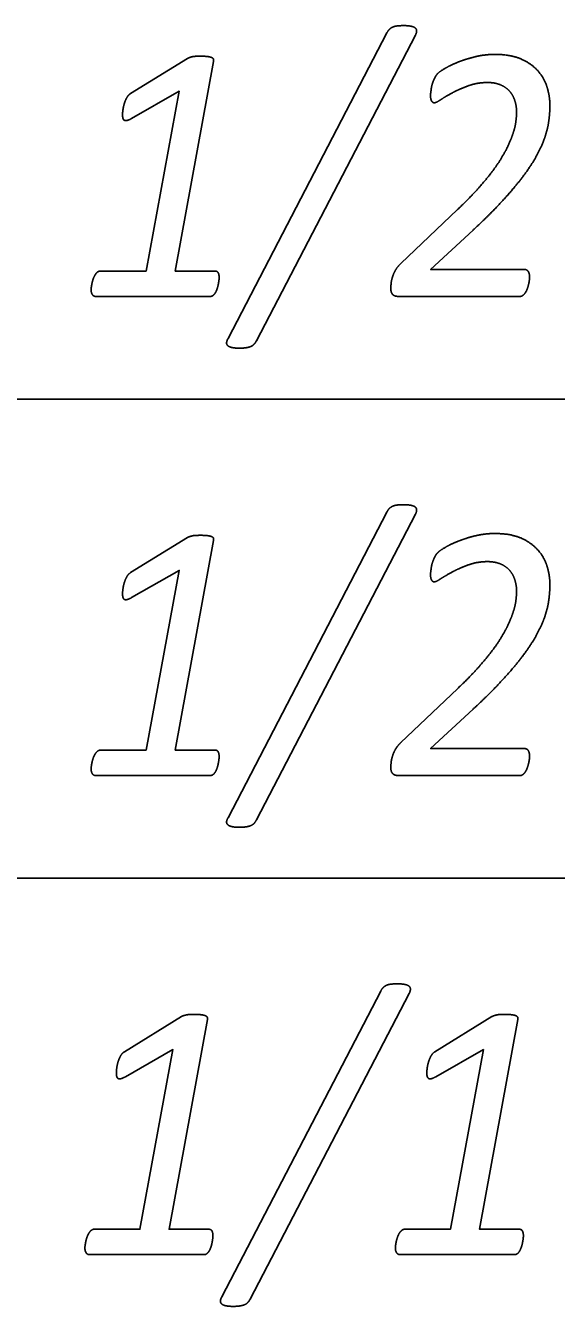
# Model space of a CAD drawing. Extents: x -14196 to 143, y -6096 to 28.
# Drawn here: x 82.401 to 82.678, y -5.302 to -4.634 of the extents above; entities that cross this region are included whole.
import ezdxf

# ---------------------------------------------------------------- set-up
doc = ezdxf.new("R2010")
doc.units = 0
doc.layers.add('RS_Raster1', color=7, linetype='Continuous')
doc.layers.add('SH_Text', color=7, linetype='Continuous')

msp = doc.modelspace()

# ---------------------------------------------------------------- linework, layer by layer
at = {"layer": 'RS_Raster1'}
for p, q in [((81.09453, -4.82886), (94.54453, -4.82886)), ((81.09453, -5.07886), (94.54453, -5.07886))]:
    msp.add_line(p, q, dxfattribs=at)
at = {"layer": 'SH_Text'}
for p, q in [((82.50686, -4.7973), (82.58979, -4.63783)), ((82.60469, -4.63898), (82.52165, -4.79845)), ((82.45602, -4.66942), (82.48577, -4.6511)), ((82.59715, -4.75804), (82.62663, -4.73)), ((82.50221, -4.7655), (82.50221, -4.7655)), ((82.66429, -4.76517), (82.66429, -4.76517)), ((82.49761, -4.7753), (82.43774, -4.7753)), ((82.65925, -4.7753), (82.59593, -4.7753)), ((82.50686, -5.0473), (82.58979, -4.88783)), ((82.60469, -4.88898), (82.52165, -5.04845)), ((82.45602, -4.91942), (82.48577, -4.9011)), ((82.59715, -5.00804), (82.62663, -4.98)), ((82.50221, -5.0155), (82.50221, -5.0155)), ((82.66429, -5.01517), (82.66429, -5.01517)), ((82.49761, -5.0253), (82.43774, -5.0253)), ((82.65925, -5.0253), (82.59593, -5.0253)), ((82.50362, -5.2973), (82.58655, -5.13783)), ((82.60145, -5.13898), (82.51841, -5.29845)), ((82.45278, -5.16942), (82.48253, -5.1511)), ((82.61486, -5.16942), (82.64461, -5.1511)), ((82.49897, -5.2655), (82.49897, -5.2655)), ((82.66105, -5.2655), (82.66105, -5.2655)), ((82.49438, -5.2753), (82.4345, -5.2753)), ((82.65645, -5.2753), (82.59658, -5.2753))]:
    msp.add_line(p, q, dxfattribs=at)
for points in [[(82.49932, -4.65264), (82.47932, -4.76204), (82.5, -4.76204)], [(82.44024, -4.76204), (82.46411, -4.76204), (82.48135, -4.66826), (82.45653, -4.68246)], [(82.63477, -4.74068), (82.6126, -4.76122), (82.66155, -4.76122)], [(82.49932, -4.90264), (82.47932, -5.01204), (82.5, -5.01204)], [(82.44024, -5.01204), (82.46411, -5.01204), (82.48135, -4.91826), (82.45653, -4.93246)], [(82.63477, -4.99068), (82.6126, -5.01122), (82.66155, -5.01122)], [(82.49608, -5.15264), (82.47608, -5.26204), (82.49676, -5.26204)], [(82.65816, -5.15264), (82.63816, -5.26204), (82.65884, -5.26204)], [(82.437, -5.26204), (82.46087, -5.26204), (82.47811, -5.16826), (82.45329, -5.18246)], [(82.59908, -5.26204), (82.62295, -5.26204), (82.64019, -5.16826), (82.61537, -5.18246)]]:
    msp.add_lwpolyline(points, dxfattribs=at)
for points in [[(82.58979, -4.63783), (82.5904, -4.63658), (82.59115, -4.63586)], [(82.59115, -4.63586), (82.59191, -4.63514), (82.59292, -4.63471)], [(82.59292, -4.63471), (82.59394, -4.63427), (82.59535, -4.63413)], [(82.59535, -4.63413), (82.59676, -4.63399), (82.59862, -4.63399)], [(82.59862, -4.63399), (82.60094, -4.63399), (82.60246, -4.63432)], [(82.60246, -4.63432), (82.60397, -4.63466), (82.60464, -4.63524)], [(82.60464, -4.63524), (82.60531, -4.63581), (82.60531, -4.63677)], [(82.60531, -4.63677), (82.60531, -4.63774), (82.60469, -4.63898)], [(82.48577, -4.6511), (82.48622, -4.65081), (82.48679, -4.65062)], [(82.48679, -4.65062), (82.48737, -4.65043), (82.48817, -4.65024)], [(82.48817, -4.65024), (82.48897, -4.65004), (82.49008, -4.65)], [(82.49008, -4.65), (82.49119, -4.64995), (82.49269, -4.64995)], [(82.49269, -4.64995), (82.4949, -4.64995), (82.49627, -4.65014)], [(82.49627, -4.65014), (82.49764, -4.65033), (82.49839, -4.65067)], [(82.49839, -4.65067), (82.49914, -4.65101), (82.49927, -4.65154)], [(82.6269, -4.65306), (82.63097, -4.65142), (82.63593, -4.65021)], [(82.63593, -4.65021), (82.64088, -4.64901), (82.64619, -4.64901)], [(82.64619, -4.64901), (82.65469, -4.64901), (82.66027, -4.65161)], [(82.49927, -4.65154), (82.4994, -4.65207), (82.49932, -4.65264)], [(82.61611, -4.65922), (82.61708, -4.65816), (82.61995, -4.65643)], [(82.61995, -4.65643), (82.62283, -4.65469), (82.6269, -4.65306)], [(82.66027, -4.65161), (82.66585, -4.6542), (82.66908, -4.65815)], [(82.61297, -4.66683), (82.6131, -4.66577), (82.61341, -4.66471)], [(82.61341, -4.66471), (82.61372, -4.66365), (82.61412, -4.66269)], [(82.61412, -4.66269), (82.61451, -4.66173), (82.615, -4.66081)], [(82.615, -4.66081), (82.61549, -4.6599), (82.61611, -4.65922)], [(82.6422, -4.66368), (82.63715, -4.66368), (82.63255, -4.66531)], [(82.64984, -4.66522), (82.64682, -4.66368), (82.6422, -4.66368)], [(82.66908, -4.65815), (82.67231, -4.66209), (82.67359, -4.66671)], [(82.45399, -4.67162), (82.45479, -4.67018), (82.45602, -4.66942)], [(82.61257, -4.67049), (82.61257, -4.66972), (82.6127, -4.6688)], [(82.6131, -4.67328), (82.61257, -4.67232), (82.61257, -4.67049)], [(82.6127, -4.6688), (82.61284, -4.66789), (82.61297, -4.66683)], [(82.62424, -4.66891), (82.62052, -4.67088), (82.618, -4.67256)], [(82.63255, -4.66531), (82.62795, -4.66695), (82.62424, -4.66891)], [(82.65451, -4.66905), (82.65287, -4.66675), (82.64984, -4.66522)], [(82.65682, -4.67399), (82.65616, -4.67135), (82.65451, -4.66905)], [(82.67359, -4.66671), (82.67488, -4.67133), (82.67488, -4.67546)], [(82.45179, -4.68045), (82.45179, -4.67939), (82.45201, -4.67781)], [(82.45201, -4.67781), (82.45223, -4.67623), (82.45271, -4.67465)], [(82.45271, -4.67465), (82.4532, -4.67306), (82.45399, -4.67162)], [(82.61451, -4.67425), (82.61363, -4.67425), (82.6131, -4.67328)], [(82.618, -4.67256), (82.61548, -4.67425), (82.61451, -4.67425)], [(82.65749, -4.67892), (82.65749, -4.67662), (82.65682, -4.67399)], [(82.67488, -4.67546), (82.67488, -4.67941), (82.67434, -4.68354)], [(82.45201, -4.68237), (82.45179, -4.6816), (82.45179, -4.68045)], [(82.4528, -4.68342), (82.45223, -4.68313), (82.45201, -4.68237)], [(82.45424, -4.68347), (82.45337, -4.68371), (82.4528, -4.68342)], [(82.45653, -4.68246), (82.45512, -4.68323), (82.45424, -4.68347)], [(82.65563, -4.69027), (82.65678, -4.68681), (82.65714, -4.68397)], [(82.65714, -4.68397), (82.65749, -4.68114), (82.65749, -4.67892)], [(82.67434, -4.68354), (82.67381, -4.68768), (82.67226, -4.69225)], [(82.65244, -4.69792), (82.65448, -4.69374), (82.65563, -4.69027)], [(82.64698, -4.70706), (82.6504, -4.7021), (82.65244, -4.69792)], [(82.67226, -4.69225), (82.67072, -4.69682), (82.66793, -4.70191)], [(82.66793, -4.70191), (82.66514, -4.70701), (82.66067, -4.71293)], [(82.63856, -4.71773), (82.64357, -4.71201), (82.64698, -4.70706)], [(82.62663, -4.73), (82.63355, -4.72346), (82.63856, -4.71773)], [(82.66067, -4.71293), (82.6562, -4.71884), (82.64987, -4.72572)], [(82.64987, -4.72572), (82.64354, -4.7326), (82.63477, -4.74068)], [(82.59423, -4.76166), (82.59529, -4.75978), (82.59715, -4.75804)], [(82.43648, -4.76617), (82.43688, -4.76502), (82.43741, -4.76415)], [(82.43741, -4.76415), (82.43794, -4.76329), (82.43864, -4.76266)], [(82.43864, -4.76266), (82.43935, -4.76204), (82.44024, -4.76204)], [(82.5, -4.76204), (82.50124, -4.76204), (82.50173, -4.76295)], [(82.50173, -4.76295), (82.50221, -4.76387), (82.50221, -4.7655)], [(82.59264, -4.76537), (82.59317, -4.76354), (82.59423, -4.76166)], [(82.66155, -4.76122), (82.66305, -4.76122), (82.66367, -4.76242)], [(82.66367, -4.76242), (82.66429, -4.76363), (82.66429, -4.76517)], [(82.43537, -4.77175), (82.43537, -4.77127), (82.43551, -4.77035)], [(82.43551, -4.77035), (82.43564, -4.76944), (82.43586, -4.76838)], [(82.43586, -4.76838), (82.43608, -4.76732), (82.43648, -4.76617)], [(82.50115, -4.77136), (82.5008, -4.77242), (82.50027, -4.77333)], [(82.50173, -4.7692), (82.50151, -4.7703), (82.50115, -4.77136)], [(82.50208, -4.76708), (82.50195, -4.76809), (82.50173, -4.7692)], [(82.50221, -4.7655), (82.50221, -4.76608), (82.50208, -4.76708)], [(82.59184, -4.77125), (82.59184, -4.77029), (82.59197, -4.76875)], [(82.59206, -4.77294), (82.59184, -4.77222), (82.59184, -4.77125)], [(82.59197, -4.76875), (82.5921, -4.7672), (82.59264, -4.76537)], [(82.6631, -4.77125), (82.6627, -4.77241), (82.66212, -4.77328)], [(82.66376, -4.76898), (82.6635, -4.77009), (82.6631, -4.77125)], [(82.66416, -4.76681), (82.66403, -4.76787), (82.66376, -4.76898)], [(82.66429, -4.76517), (82.66429, -4.76575), (82.66416, -4.76681)], [(82.43603, -4.77434), (82.43537, -4.77338), (82.43537, -4.77175)], [(82.43774, -4.7753), (82.43669, -4.7753), (82.43603, -4.77434)], [(82.49907, -4.77477), (82.49841, -4.7753), (82.49761, -4.7753)], [(82.50027, -4.77333), (82.49974, -4.77425), (82.49907, -4.77477)], [(82.59273, -4.77419), (82.59228, -4.77366), (82.59206, -4.77294)], [(82.59397, -4.77501), (82.59317, -4.77472), (82.59273, -4.77419)], [(82.59593, -4.7753), (82.59477, -4.7753), (82.59397, -4.77501)], [(82.66084, -4.77472), (82.66013, -4.7753), (82.65925, -4.7753)], [(82.66212, -4.77328), (82.66155, -4.77414), (82.66084, -4.77472)], [(82.50611, -4.79946), (82.50615, -4.79855), (82.50686, -4.7973)], [(82.52165, -4.79845), (82.52103, -4.7997), (82.52028, -4.80042)], [(82.50673, -4.801), (82.50606, -4.80037), (82.50611, -4.79946)], [(82.5089, -4.80196), (82.50739, -4.80162), (82.50673, -4.801)], [(82.51281, -4.8023), (82.51041, -4.8023), (82.5089, -4.80196)], [(82.51604, -4.8021), (82.51467, -4.8023), (82.51281, -4.8023)], [(82.51847, -4.80153), (82.51741, -4.80191), (82.51604, -4.8021)], [(82.52028, -4.80042), (82.51953, -4.80114), (82.51847, -4.80153)], [(82.59115, -4.88586), (82.59191, -4.88514), (82.59292, -4.88471)], [(82.59292, -4.88471), (82.59394, -4.88427), (82.59535, -4.88413)], [(82.59535, -4.88413), (82.59676, -4.88399), (82.59862, -4.88399)], [(82.59862, -4.88399), (82.60094, -4.88399), (82.60246, -4.88432)], [(82.60246, -4.88432), (82.60397, -4.88466), (82.60464, -4.88524)], [(82.60464, -4.88524), (82.60531, -4.88581), (82.60531, -4.88677)], [(82.58979, -4.88783), (82.5904, -4.88658), (82.59115, -4.88586)], [(82.60531, -4.88677), (82.60531, -4.88774), (82.60469, -4.88898)], [(82.48577, -4.9011), (82.48622, -4.90081), (82.48679, -4.90062)], [(82.48679, -4.90062), (82.48737, -4.90043), (82.48817, -4.90024)], [(82.48817, -4.90024), (82.48897, -4.90004), (82.49008, -4.9)], [(82.49008, -4.9), (82.49119, -4.89995), (82.49269, -4.89995)], [(82.49269, -4.89995), (82.4949, -4.89995), (82.49627, -4.90014)], [(82.49627, -4.90014), (82.49764, -4.90033), (82.49839, -4.90067)], [(82.49839, -4.90067), (82.49914, -4.90101), (82.49927, -4.90154)], [(82.49927, -4.90154), (82.4994, -4.90207), (82.49932, -4.90264)], [(82.61995, -4.90643), (82.62283, -4.90469), (82.6269, -4.90306)], [(82.6269, -4.90306), (82.63097, -4.90142), (82.63593, -4.90021)], [(82.63593, -4.90021), (82.64088, -4.89901), (82.64619, -4.89901)], [(82.64619, -4.89901), (82.65469, -4.89901), (82.66027, -4.90161)], [(82.66027, -4.90161), (82.66585, -4.9042), (82.66908, -4.90815)], [(82.61412, -4.91269), (82.61451, -4.91173), (82.615, -4.91081)], [(82.615, -4.91081), (82.61549, -4.9099), (82.61611, -4.90922)], [(82.61611, -4.90922), (82.61708, -4.90816), (82.61995, -4.90643)], [(82.66908, -4.90815), (82.67231, -4.91209), (82.67359, -4.91671)], [(82.6127, -4.9188), (82.61284, -4.91789), (82.61297, -4.91683)], [(82.61297, -4.91683), (82.6131, -4.91577), (82.61341, -4.91471)], [(82.61341, -4.91471), (82.61372, -4.91365), (82.61412, -4.91269)], [(82.63255, -4.91531), (82.62795, -4.91695), (82.62424, -4.91891)], [(82.6422, -4.91368), (82.63715, -4.91368), (82.63255, -4.91531)], [(82.64984, -4.91522), (82.64682, -4.91368), (82.6422, -4.91368)], [(82.65451, -4.91905), (82.65287, -4.91675), (82.64984, -4.91522)], [(82.67359, -4.91671), (82.67488, -4.92133), (82.67488, -4.92546)], [(82.45201, -4.92781), (82.45223, -4.92623), (82.45271, -4.92465)], [(82.45271, -4.92465), (82.4532, -4.92306), (82.45399, -4.92162)], [(82.45399, -4.92162), (82.45479, -4.92018), (82.45602, -4.91942)], [(82.61257, -4.92049), (82.61257, -4.91972), (82.6127, -4.9188)], [(82.6131, -4.92328), (82.61257, -4.92232), (82.61257, -4.92049)], [(82.61451, -4.92425), (82.61363, -4.92425), (82.6131, -4.92328)], [(82.618, -4.92256), (82.61548, -4.92425), (82.61451, -4.92425)], [(82.62424, -4.91891), (82.62052, -4.92088), (82.618, -4.92256)], [(82.65682, -4.92399), (82.65616, -4.92135), (82.65451, -4.91905)], [(82.65749, -4.92892), (82.65749, -4.92662), (82.65682, -4.92399)], [(82.45179, -4.93045), (82.45179, -4.92939), (82.45201, -4.92781)], [(82.45201, -4.93237), (82.45179, -4.9316), (82.45179, -4.93045)], [(82.65714, -4.93397), (82.65749, -4.93114), (82.65749, -4.92892)], [(82.67488, -4.92546), (82.67488, -4.92941), (82.67434, -4.93354)], [(82.4528, -4.93342), (82.45223, -4.93313), (82.45201, -4.93237)], [(82.45424, -4.93347), (82.45337, -4.93371), (82.4528, -4.93342)], [(82.45653, -4.93246), (82.45512, -4.93323), (82.45424, -4.93347)], [(82.65563, -4.94027), (82.65678, -4.93681), (82.65714, -4.93397)], [(82.67434, -4.93354), (82.67381, -4.93768), (82.67226, -4.94225)], [(82.65244, -4.94792), (82.65448, -4.94374), (82.65563, -4.94027)], [(82.67226, -4.94225), (82.67072, -4.94682), (82.66793, -4.95191)], [(82.64698, -4.95706), (82.6504, -4.9521), (82.65244, -4.94792)], [(82.66793, -4.95191), (82.66514, -4.95701), (82.66067, -4.96293)], [(82.63856, -4.96773), (82.64357, -4.96201), (82.64698, -4.95706)], [(82.66067, -4.96293), (82.6562, -4.96884), (82.64987, -4.97572)], [(82.62663, -4.98), (82.63355, -4.97346), (82.63856, -4.96773)], [(82.64987, -4.97572), (82.64354, -4.9826), (82.63477, -4.99068)], [(82.43864, -5.01266), (82.43935, -5.01204), (82.44024, -5.01204)], [(82.5, -5.01204), (82.50124, -5.01204), (82.50173, -5.01295)], [(82.59264, -5.01537), (82.59317, -5.01354), (82.59423, -5.01166)], [(82.59423, -5.01166), (82.59529, -5.00978), (82.59715, -5.00804)], [(82.66155, -5.01122), (82.66305, -5.01122), (82.66367, -5.01242)], [(82.43551, -5.02035), (82.43564, -5.01944), (82.43586, -5.01838)], [(82.43586, -5.01838), (82.43608, -5.01732), (82.43648, -5.01617)], [(82.43648, -5.01617), (82.43688, -5.01502), (82.43741, -5.01415)], [(82.43741, -5.01415), (82.43794, -5.01329), (82.43864, -5.01266)], [(82.50173, -5.01295), (82.50221, -5.01387), (82.50221, -5.0155)], [(82.50208, -5.01708), (82.50195, -5.01809), (82.50173, -5.0192)], [(82.50221, -5.0155), (82.50221, -5.01608), (82.50208, -5.01708)], [(82.59184, -5.02125), (82.59184, -5.02029), (82.59197, -5.01875)], [(82.59197, -5.01875), (82.5921, -5.0172), (82.59264, -5.01537)], [(82.66376, -5.01898), (82.6635, -5.02009), (82.6631, -5.02125)], [(82.66367, -5.01242), (82.66429, -5.01363), (82.66429, -5.01517)], [(82.66416, -5.01681), (82.66403, -5.01787), (82.66376, -5.01898)], [(82.66429, -5.01517), (82.66429, -5.01575), (82.66416, -5.01681)], [(82.43537, -5.02175), (82.43537, -5.02127), (82.43551, -5.02035)], [(82.43603, -5.02434), (82.43537, -5.02338), (82.43537, -5.02175)], [(82.43774, -5.0253), (82.43669, -5.0253), (82.43603, -5.02434)], [(82.49907, -5.02477), (82.49841, -5.0253), (82.49761, -5.0253)], [(82.50027, -5.02333), (82.49974, -5.02425), (82.49907, -5.02477)], [(82.50115, -5.02136), (82.5008, -5.02242), (82.50027, -5.02333)], [(82.50173, -5.0192), (82.50151, -5.0203), (82.50115, -5.02136)], [(82.59206, -5.02294), (82.59184, -5.02222), (82.59184, -5.02125)], [(82.59273, -5.02419), (82.59228, -5.02366), (82.59206, -5.02294)], [(82.59397, -5.02501), (82.59317, -5.02472), (82.59273, -5.02419)], [(82.59593, -5.0253), (82.59477, -5.0253), (82.59397, -5.02501)], [(82.66084, -5.02472), (82.66013, -5.0253), (82.65925, -5.0253)], [(82.66212, -5.02328), (82.66155, -5.02414), (82.66084, -5.02472)], [(82.6631, -5.02125), (82.6627, -5.02241), (82.66212, -5.02328)], [(82.50673, -5.051), (82.50606, -5.05037), (82.50611, -5.04946)], [(82.50611, -5.04946), (82.50615, -5.04855), (82.50686, -5.0473)], [(82.5089, -5.05196), (82.50739, -5.05162), (82.50673, -5.051)], [(82.51281, -5.0523), (82.51041, -5.0523), (82.5089, -5.05196)], [(82.51604, -5.0521), (82.51467, -5.0523), (82.51281, -5.0523)], [(82.51847, -5.05153), (82.51741, -5.05191), (82.51604, -5.0521)], [(82.52028, -5.05042), (82.51953, -5.05114), (82.51847, -5.05153)], [(82.52165, -5.04845), (82.52103, -5.0497), (82.52028, -5.05042)], [(82.58655, -5.13783), (82.58716, -5.13658), (82.58792, -5.13586)], [(82.58792, -5.13586), (82.58867, -5.13514), (82.58968, -5.13471)], [(82.58968, -5.13471), (82.5907, -5.13427), (82.59211, -5.13413)], [(82.59211, -5.13413), (82.59352, -5.13399), (82.59538, -5.13399)], [(82.59538, -5.13399), (82.5977, -5.13399), (82.59922, -5.13432)], [(82.59922, -5.13432), (82.60073, -5.13466), (82.6014, -5.13524)], [(82.6014, -5.13524), (82.60207, -5.13581), (82.60207, -5.13677)], [(82.60207, -5.13677), (82.60207, -5.13774), (82.60145, -5.13898)], [(82.48253, -5.1511), (82.48298, -5.15081), (82.48355, -5.15062)], [(82.48355, -5.15062), (82.48413, -5.15043), (82.48493, -5.15024)], [(82.48493, -5.15024), (82.48573, -5.15004), (82.48684, -5.15)], [(82.48684, -5.15), (82.48795, -5.14995), (82.48946, -5.14995)], [(82.48946, -5.14995), (82.49166, -5.14995), (82.49303, -5.15014)], [(82.49303, -5.15014), (82.4944, -5.15033), (82.49515, -5.15067)], [(82.49515, -5.15067), (82.4959, -5.15101), (82.49603, -5.15154)], [(82.49603, -5.15154), (82.49617, -5.15207), (82.49608, -5.15264)], [(82.64461, -5.1511), (82.64506, -5.15081), (82.64563, -5.15062)], [(82.64563, -5.15062), (82.64621, -5.15043), (82.64701, -5.15024)], [(82.64701, -5.15024), (82.64781, -5.15004), (82.64892, -5.15)], [(82.64892, -5.15), (82.65003, -5.14995), (82.65154, -5.14995)], [(82.65154, -5.14995), (82.65374, -5.14995), (82.65511, -5.15014)], [(82.65511, -5.15014), (82.65648, -5.15033), (82.65723, -5.15067)], [(82.65723, -5.15067), (82.65798, -5.15101), (82.65811, -5.15154)], [(82.65811, -5.15154), (82.65825, -5.15207), (82.65816, -5.15264)], [(82.44947, -5.17465), (82.44996, -5.17306), (82.45075, -5.17162)], [(82.45075, -5.17162), (82.45155, -5.17018), (82.45278, -5.16942)], [(82.61155, -5.17465), (82.61204, -5.17306), (82.61283, -5.17162)], [(82.61283, -5.17162), (82.61363, -5.17018), (82.61486, -5.16942)], [(82.44855, -5.18045), (82.44855, -5.17939), (82.44877, -5.17781)], [(82.44877, -5.17781), (82.44899, -5.17623), (82.44947, -5.17465)], [(82.61063, -5.18045), (82.61063, -5.17939), (82.61085, -5.17781)], [(82.61085, -5.17781), (82.61107, -5.17623), (82.61155, -5.17465)], [(82.44877, -5.18237), (82.44855, -5.1816), (82.44855, -5.18045)], [(82.44956, -5.18342), (82.44899, -5.18313), (82.44877, -5.18237)], [(82.451, -5.18347), (82.45013, -5.18371), (82.44956, -5.18342)], [(82.45329, -5.18246), (82.45188, -5.18323), (82.451, -5.18347)], [(82.61085, -5.18237), (82.61063, -5.1816), (82.61063, -5.18045)], [(82.61164, -5.18342), (82.61107, -5.18313), (82.61085, -5.18237)], [(82.61308, -5.18347), (82.61221, -5.18371), (82.61164, -5.18342)], [(82.61537, -5.18246), (82.61396, -5.18323), (82.61308, -5.18347)], [(82.43262, -5.26838), (82.43284, -5.26732), (82.43324, -5.26617)], [(82.43324, -5.26617), (82.43364, -5.26502), (82.43417, -5.26415)], [(82.43417, -5.26415), (82.4347, -5.26329), (82.43541, -5.26266)], [(82.43541, -5.26266), (82.43611, -5.26204), (82.437, -5.26204)], [(82.49676, -5.26204), (82.498, -5.26204), (82.49849, -5.26295)], [(82.49849, -5.26295), (82.49897, -5.26387), (82.49897, -5.2655)], [(82.49897, -5.2655), (82.49897, -5.26608), (82.49884, -5.26708)], [(82.5947, -5.26838), (82.59492, -5.26732), (82.59532, -5.26617)], [(82.59532, -5.26617), (82.59572, -5.26502), (82.59625, -5.26415)], [(82.59625, -5.26415), (82.59678, -5.26329), (82.59749, -5.26266)], [(82.59749, -5.26266), (82.59819, -5.26204), (82.59908, -5.26204)], [(82.65884, -5.26204), (82.66008, -5.26204), (82.66057, -5.26295)], [(82.66057, -5.26295), (82.66105, -5.26387), (82.66105, -5.2655)], [(82.66105, -5.2655), (82.66105, -5.26608), (82.66092, -5.26708)], [(82.43213, -5.27175), (82.43213, -5.27127), (82.43227, -5.27035)], [(82.43279, -5.27434), (82.43213, -5.27338), (82.43213, -5.27175)], [(82.43227, -5.27035), (82.4324, -5.26944), (82.43262, -5.26838)], [(82.49791, -5.27136), (82.49756, -5.27242), (82.49703, -5.27333)], [(82.49849, -5.2692), (82.49827, -5.2703), (82.49791, -5.27136)], [(82.49884, -5.26708), (82.49871, -5.26809), (82.49849, -5.2692)], [(82.59421, -5.27175), (82.59421, -5.27127), (82.59435, -5.27035)], [(82.59487, -5.27434), (82.59421, -5.27338), (82.59421, -5.27175)], [(82.59435, -5.27035), (82.59448, -5.26944), (82.5947, -5.26838)], [(82.65999, -5.27136), (82.65964, -5.27242), (82.65911, -5.27333)], [(82.66057, -5.2692), (82.66035, -5.2703), (82.65999, -5.27136)], [(82.66092, -5.26708), (82.66079, -5.26809), (82.66057, -5.2692)], [(82.4345, -5.2753), (82.43345, -5.2753), (82.43279, -5.27434)], [(82.49583, -5.27477), (82.49517, -5.2753), (82.49438, -5.2753)], [(82.49703, -5.27333), (82.4965, -5.27425), (82.49583, -5.27477)], [(82.59658, -5.2753), (82.59553, -5.2753), (82.59487, -5.27434)], [(82.65791, -5.27477), (82.65725, -5.2753), (82.65645, -5.2753)], [(82.65911, -5.27333), (82.65858, -5.27425), (82.65791, -5.27477)], [(82.50349, -5.301), (82.50282, -5.30037), (82.50287, -5.29946)], [(82.50287, -5.29946), (82.50291, -5.29855), (82.50362, -5.2973)], [(82.51841, -5.29845), (82.51779, -5.2997), (82.51704, -5.30042)], [(82.50566, -5.30196), (82.50415, -5.30162), (82.50349, -5.301)], [(82.50957, -5.3023), (82.50717, -5.3023), (82.50566, -5.30196)], [(82.5128, -5.3021), (82.51143, -5.3023), (82.50957, -5.3023)], [(82.51523, -5.30153), (82.51417, -5.30191), (82.5128, -5.3021)], [(82.51704, -5.30042), (82.51629, -5.30114), (82.51523, -5.30153)]]:
    msp.add_open_spline(points, degree=2, dxfattribs=at)

doc.saveas('drawing.dxf')
